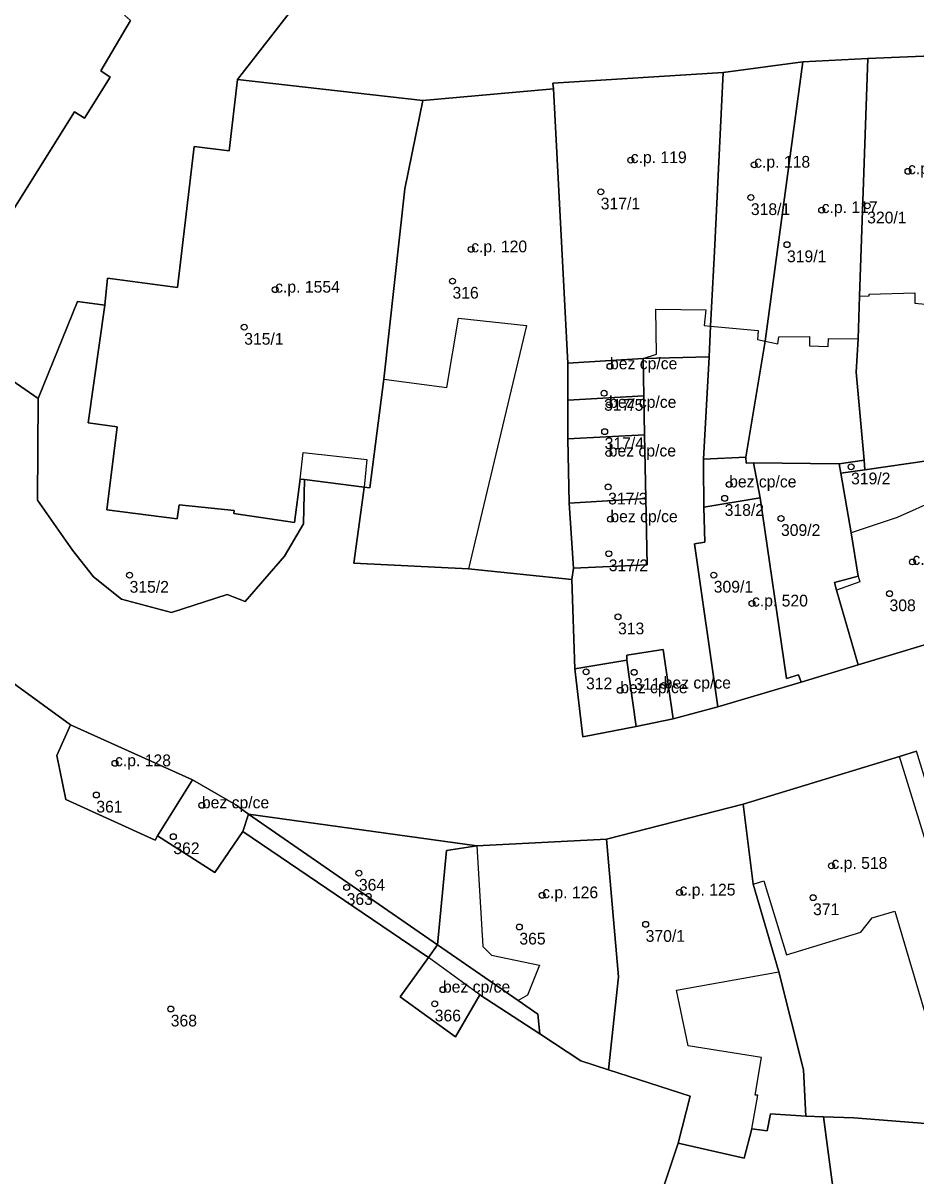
# Model space of a CAD drawing. Extents: x -878211 to -870363, y -1058464 to -1052522.
# Drawn here: x -874619.7 to -874543.8, y -1056247.4 to -1056149.3 of the extents above; entities that cross this region are included whole.
import ezdxf

# ---------------------------------------------------------------- set-up
doc = ezdxf.new("R2010")
doc.units = 0
for name, color, linetype in [('Definiční body', 7, 'Continuous'), ('Polygon budovy', 7, 'Continuous'), ('Polygon parcely', 7, 'Continuous')]:
    doc.layers.add(name, color=color, linetype=linetype)

msp = doc.modelspace()

# ---------------------------------------------------------------- linework, layer by layer
at = {"layer": 'Definiční body'}
for centre in [(-874568.03, -1056160.99994), (-874557.53, -1056161.38994), (-874544.45, -1056161.94994), (-874570.58, -1056163.69994), (-874557.81, -1056164.17994), (-874547.92, -1056164.88994), (-874551.79, -1056165.24994), (-874581.6, -1056168.58994), (-874554.74, -1056168.18994), (-874583.19, -1056171.28994), (-874598.27, -1056172.01994), (-874600.9, -1056175.20994), (-874569.79, -1056178.53994), (-874570.3, -1056180.82994), (-874569.87, -1056181.81994), (-874570.25, -1056184.09994), (-874569.9, -1056185.95994), (-874549.29, -1056187.08994), (-874559.66, -1056188.58994), (-874569.95, -1056188.79994), (-874560.04, -1056189.76994), (-874569.76, -1056191.54994), (-874555.25, -1056191.47994), (-874569.9, -1056194.47994), (-874544.07, -1056195.17994), (-874610.65, -1056196.30994), (-874560.97, -1056196.29994), (-874546.02, -1056197.87994), (-874557.72, -1056198.71994), (-874569.11, -1056199.84994), (-874571.83, -1056204.52994), (-874567.74, -1056204.56994), (-874568.92, -1056206.09994), (-874565.23, -1056205.69994), (-874611.89, -1056212.30994), (-874613.48, -1056215.00994), (-874604.5, -1056215.88994), (-874606.93, -1056218.54994), (-874550.96, -1056221.03994), (-874591.15, -1056221.65994), (-874592.19, -1056222.86994), (-874575.56, -1056223.53994), (-874563.88, -1056223.30994), (-874552.52, -1056223.73994), (-874577.5, -1056226.23994), (-874566.76, -1056226.00994), (-874584, -1056231.56994), (-874584.7, -1056232.77994), (-874607.15, -1056233.20994)]:
    msp.add_circle(centre, 0.25, dxfattribs=at)
at = {"layer": 'Polygon budovy'}
for points in [[(-874636.94, -1056143.49), (-874639.98, -1056153.97), (-874637.37, -1056155.11), (-874634.78, -1056156.1), (-874634.42, -1056156.22), (-874635.82, -1056160.39), (-874630.86, -1056162.05), (-874621.07, -1056166.06), (-874615.34, -1056156.9), (-874614.48, -1056157.42), (-874612.31, -1056153.94), (-874613.1, -1056153.4), (-874610.56, -1056149.13), (-874611.07, -1056148.65), (-874610.81, -1056148.2), (-874622.97, -1056145.04), (-874623.36, -1056146.54), (-874624.83, -1056146.16), (-874631.09, -1056144.49), (-874631.48, -1056143.36), (-874634.36, -1056143.27)], [(-874547.86, -1056152.35), (-874548.58, -1056172.56), (-874547.76, -1056172.55), (-874547.75, -1056172.39), (-874543.88, -1056172.28), (-874543.87, -1056173.16), (-874540.96, -1056173.44), (-874540.72, -1056172.01), (-874541.36, -1056171.98), (-874541.27, -1056170.21), (-874540.98, -1056163.86), (-874540.84, -1056160.61), (-874540.45, -1056152.04)], [(-874561.26, -1056175.13), (-874557.18, -1056175.48), (-874557.25, -1056176.27), (-874556.61, -1056176.4), (-874553.38, -1056152.63), (-874560.17, -1056153.55), (-874560.9, -1056168.77)], [(-874556.61, -1056176.4), (-874555.52, -1056176.62), (-874555.43, -1056176.03), (-874552.83, -1056176.01), (-874552.82, -1056176.79), (-874551.24, -1056176.85), (-874551.22, -1056176.16), (-874548.69, -1056176.19), (-874548.58, -1056172.56), (-874547.86, -1056152.35), (-874553.38, -1056152.63)], [(-874560.17, -1056153.55), (-874574.65, -1056154.45), (-874574.59, -1056154.94), (-874573.37, -1056178.27), (-874566.98, -1056177.86), (-874565.85, -1056177.49), (-874565.89, -1056173.67), (-874561.65, -1056173.73), (-874561.78, -1056175.06), (-874561.26, -1056175.13), (-874560.9, -1056168.77)], [(-874602.18, -1056160.2), (-874605.16, -1056159.85), (-874606.57, -1056171.84), (-874612.52, -1056171.04), (-874612.77, -1056173.34), (-874614.17, -1056183.35), (-874611.71, -1056183.68), (-874612.6, -1056190.75), (-874606.61, -1056191.5), (-874606.44, -1056190.33), (-874601.76, -1056190.8), (-874601.79, -1056191.06), (-874596.63, -1056191.82), (-874596.13, -1056188.13), (-874595.89, -1056185.88), (-874590.46, -1056186.46), (-874590.71, -1056188.81), (-874590.21, -1056188.87), (-874589.03, -1056179.62), (-874587.25, -1056163.45), (-874585.72, -1056155.91), (-874601.46, -1056154.13)], [(-874587.25, -1056163.45), (-874589.03, -1056179.62), (-874583.68, -1056180.33), (-874582.67, -1056174.43), (-874576.89, -1056175.07), (-874581.84, -1056195.76), (-874573.03, -1056196.67), (-874572.91, -1056195.71), (-874573.27, -1056190.17), (-874573.39, -1056184.72), (-874573.38, -1056181.41), (-874573.37, -1056178.27), (-874574.59, -1056154.94), (-874585.72, -1056155.91)], [(-874566.91, -1056181.06), (-874566.98, -1056177.86), (-874573.37, -1056178.27), (-874573.38, -1056181.41)], [(-874566.85, -1056184.36), (-874566.91, -1056181.06), (-874573.38, -1056181.41), (-874573.39, -1056184.72)], [(-874566.74, -1056189.78), (-874566.85, -1056184.36), (-874573.39, -1056184.72), (-874573.27, -1056190.17)], [(-874557.01, -1056189.73), (-874557.58, -1056186.75), (-874558.22, -1056186.78), (-874558.25, -1056186.28), (-874561.85, -1056186.43), (-874561.85, -1056186.94), (-874561.8, -1056190.51)], [(-874566.62, -1056195.42), (-874566.74, -1056189.78), (-874573.27, -1056190.17), (-874572.91, -1056195.71)], [(-874562.62, -1056193.63), (-874560.61, -1056207.51), (-874553.54, -1056205.4), (-874553.75, -1056204.79), (-874554.78, -1056205.1), (-874557.01, -1056189.73), (-874561.8, -1056190.51), (-874561.73, -1056193.5)], [(-874550.54, -1056197.58), (-874548.69, -1056203.94), (-874537.85, -1056200.68), (-874539.65, -1056194.78), (-874541.93, -1056189.88), (-874545.36, -1056191.41), (-874549.27, -1056192.71), (-874548.7, -1056196.38), (-874548.56, -1056196.87)], [(-874568.36, -1056203.11), (-874568.35, -1056203.55), (-874567.58, -1056209.18), (-874564.41, -1056208.53), (-874565.26, -1056202.62)], [(-874572.78, -1056204.26), (-874572.09, -1056210.06), (-874567.58, -1056209.18), (-874568.35, -1056203.55)], [(-874615.67, -1056209.05), (-874616.84, -1056211.64), (-874616.06, -1056215.38), (-874608.48, -1056218.85), (-874608.29, -1056218.49), (-874605.29, -1056213.73)], [(-874558.48, -1056215.79), (-874557.61, -1056222.58), (-874556.71, -1056222.3), (-874554.77, -1056228.61), (-874548.45, -1056226.67), (-874547.49, -1056225.47), (-874545.58, -1056224.9), (-874542.96, -1056233.7), (-874539.15, -1056232.56), (-874540.77, -1056227.04), (-874541.77, -1056223.76), (-874541.48, -1056223.67), (-874545.18, -1056211.72)], [(-874605.29, -1056213.73), (-874608.29, -1056218.49), (-874603.4, -1056221.61), (-874601.02, -1056218.11), (-874600.55, -1056216.63), (-874601.61, -1056215.84)], [(-874563.99, -1056244.63), (-874558.39, -1056245.9), (-874557.74, -1056243.4), (-874557.23, -1056240.55), (-874557.46, -1056240.55), (-874556.9, -1056237.33), (-874563.15, -1056236.34), (-874564.13, -1056231.61), (-874555.43, -1056230.05), (-874557.61, -1056222.58), (-874558.48, -1056215.79), (-874570.1, -1056218.77), (-874569.07, -1056230.47), (-874569.91, -1056238.38), (-874562.97, -1056240.63)], [(-874581.11, -1056219.33), (-874580.61, -1056227.91), (-874579.86, -1056228.63), (-874575.79, -1056229.49), (-874576.82, -1056232.03), (-874577.6, -1056232.49), (-874575.92, -1056233.65), (-874575.75, -1056235.34), (-874572.26, -1056237.61), (-874569.91, -1056238.38), (-874569.07, -1056230.47), (-874570.1, -1056218.77)], [(-874587.64, -1056232.19), (-874582.93, -1056235.57), (-874580.85, -1056232.02), (-874585.22, -1056228.82)]]:
    msp.add_lwpolyline(points, close=True, dxfattribs=at)
at = {"layer": 'Polygon parcely'}
for points in [[(-874610.56, -1056149.13), (-874613.1, -1056153.4), (-874612.31, -1056153.94), (-874614.48, -1056157.42), (-874615.34, -1056156.9), (-874621.07, -1056166.06), (-874620.94, -1056166.11), (-874622.94, -1056171.12), (-874627.74, -1056174.84), (-874618.42, -1056181.27), (-874615.08, -1056173.03), (-874612.77, -1056173.34), (-874612.52, -1056171.04), (-874606.57, -1056171.84), (-874605.16, -1056159.85), (-874602.18, -1056160.2), (-874601.46, -1056154.13), (-874582.77, -1056130.09)], [(-874582.77, -1056130.09), (-874601.46, -1056154.13), (-874585.72, -1056155.91), (-874574.59, -1056154.94), (-874574.65, -1056154.45), (-874560.17, -1056153.55)], [(-874640.68, -1056143.81), (-874642.62, -1056152.79), (-874641.13, -1056153.47), (-874639.98, -1056153.97), (-874637.37, -1056155.11), (-874634.78, -1056156.1), (-874634.42, -1056156.22), (-874635.82, -1056160.39), (-874630.86, -1056162.05), (-874621.07, -1056166.06), (-874615.34, -1056156.9), (-874614.48, -1056157.42), (-874612.31, -1056153.94), (-874613.1, -1056153.4), (-874610.56, -1056149.13)], [(-874560.17, -1056153.55), (-874553.38, -1056152.63), (-874547.86, -1056152.35), (-874540.45, -1056152.04), (-874540.65, -1056149.18)], [(-874537.85, -1056200.68), (-874548.69, -1056203.94), (-874553.54, -1056205.4), (-874560.61, -1056207.51), (-874564.41, -1056208.53), (-874567.58, -1056209.18), (-874572.09, -1056210.06), (-874572.78, -1056204.26), (-874573.03, -1056196.67), (-874581.84, -1056195.76), (-874591.57, -1056195.28), (-874590.74, -1056189.06), (-874590.71, -1056188.81), (-874595.77, -1056188.18), (-874595.87, -1056191.95), (-874597.47, -1056194.69), (-874600.83, -1056198.54), (-874602.36, -1056197.96), (-874607.08, -1056199.48), (-874611.35, -1056198.34), (-874613.72, -1056196.45), (-874615.51, -1056194.19), (-874618.48, -1056189.93), (-874618.42, -1056181.27), (-874627.74, -1056174.84)], [(-874675.38, -1056212.44), (-874670.25, -1056209.43), (-874667.64, -1056206.43), (-874661.93, -1056200.2), (-874653.75, -1056192.52), (-874650.45, -1056190.57), (-874647.44, -1056190.1), (-874637.73, -1056192.25), (-874636.42, -1056192.83), (-874631.94, -1056194.93), (-874629.47, -1056198.99), (-874615.67, -1056209.05), (-874605.29, -1056213.73), (-874601.61, -1056215.84), (-874600.55, -1056216.63), (-874581.11, -1056219.33), (-874570.1, -1056218.77), (-874558.48, -1056215.79), (-874545.18, -1056211.72), (-874543.73, -1056211.28)], [(-874566.89, -1056253.32), (-874563.99, -1056244.63), (-874562.97, -1056240.63), (-874569.91, -1056238.38), (-874572.26, -1056237.61), (-874575.75, -1056235.34), (-874580.85, -1056232.02), (-874582.93, -1056235.57), (-874587.64, -1056232.19), (-874585.22, -1056228.82), (-874601.02, -1056218.11), (-874603.4, -1056221.61), (-874608.29, -1056218.49), (-874608.48, -1056218.85), (-874616.06, -1056215.38), (-874616.84, -1056211.64), (-874615.67, -1056209.05), (-874629.47, -1056198.99)]]:
    msp.add_lwpolyline(points, dxfattribs=at)
for points in [[(-874542.66, -1056186.56), (-874540.27, -1056186.5), (-874541.2, -1056179.12), (-874536.58, -1056178.38), (-874536.78, -1056176.56), (-874539.02, -1056176.7), (-874539.19, -1056171.5), (-874538.67, -1056170.35), (-874541.27, -1056170.21), (-874540.98, -1056163.86), (-874540.84, -1056160.61), (-874540.45, -1056152.04), (-874547.86, -1056152.35), (-874548.58, -1056172.56), (-874548.69, -1056176.19), (-874548.85, -1056179.04), (-874548.19, -1056186.51), (-874548.12, -1056187.34)], [(-874558.25, -1056186.28), (-874556.61, -1056176.4), (-874553.38, -1056152.63), (-874560.17, -1056153.55), (-874560.9, -1056168.77), (-874561.26, -1056175.13), (-874561.36, -1056177.72), (-874561.85, -1056186.43)], [(-874558.25, -1056186.28), (-874558.22, -1056186.78), (-874557.58, -1056186.75), (-874550.31, -1056186.84), (-874548.19, -1056186.51), (-874548.85, -1056179.04), (-874548.69, -1056176.19), (-874548.58, -1056172.56), (-874547.86, -1056152.35), (-874553.38, -1056152.63), (-874556.61, -1056176.4)], [(-874573.37, -1056178.27), (-874566.98, -1056177.86), (-874561.36, -1056177.72), (-874561.26, -1056175.13), (-874560.9, -1056168.77), (-874560.17, -1056153.55), (-874574.65, -1056154.45), (-874574.59, -1056154.94)], [(-874606.61, -1056191.5), (-874606.44, -1056190.33), (-874601.76, -1056190.8), (-874601.79, -1056191.06), (-874596.63, -1056191.82), (-874596.13, -1056188.13), (-874595.77, -1056188.18), (-874590.71, -1056188.81), (-874590.21, -1056188.87), (-874589.03, -1056179.62), (-874587.25, -1056163.45), (-874585.72, -1056155.91), (-874601.46, -1056154.13), (-874602.18, -1056160.2), (-874605.16, -1056159.85), (-874606.57, -1056171.84), (-874612.52, -1056171.04), (-874612.77, -1056173.34), (-874614.17, -1056183.35), (-874611.71, -1056183.68), (-874612.6, -1056190.75)], [(-874573.37, -1056178.27), (-874574.59, -1056154.94), (-874585.72, -1056155.91), (-874587.25, -1056163.45), (-874589.03, -1056179.62), (-874590.21, -1056188.87), (-874590.71, -1056188.81), (-874590.74, -1056189.06), (-874591.57, -1056195.28), (-874581.84, -1056195.76), (-874573.03, -1056196.67), (-874572.91, -1056195.71), (-874573.27, -1056190.17), (-874573.39, -1056184.72), (-874573.38, -1056181.41)], [(-874612.77, -1056173.34), (-874615.08, -1056173.03), (-874618.42, -1056181.27), (-874618.48, -1056189.93), (-874615.51, -1056194.19), (-874613.72, -1056196.45), (-874611.35, -1056198.34), (-874607.08, -1056199.48), (-874602.36, -1056197.96), (-874600.83, -1056198.54), (-874597.47, -1056194.69), (-874595.87, -1056191.95), (-874595.77, -1056188.18), (-874596.13, -1056188.13), (-874596.63, -1056191.82), (-874601.79, -1056191.06), (-874601.76, -1056190.8), (-874606.44, -1056190.33), (-874606.61, -1056191.5), (-874612.6, -1056190.75), (-874611.71, -1056183.68), (-874614.17, -1056183.35)], [(-874566.91, -1056181.06), (-874566.98, -1056177.86), (-874573.37, -1056178.27), (-874573.38, -1056181.41)], [(-874561.85, -1056186.43), (-874561.36, -1056177.72), (-874566.98, -1056177.86), (-874566.91, -1056181.06), (-874566.85, -1056184.36), (-874566.74, -1056189.78), (-874566.62, -1056195.42), (-874572.91, -1056195.71), (-874573.03, -1056196.67), (-874572.78, -1056204.26), (-874568.35, -1056203.55), (-874568.36, -1056203.11), (-874565.26, -1056202.62), (-874564.41, -1056208.53), (-874560.61, -1056207.51), (-874562.62, -1056193.63), (-874561.73, -1056193.5), (-874561.8, -1056190.51), (-874561.85, -1056186.94)], [(-874573.38, -1056181.41), (-874573.39, -1056184.72), (-874566.85, -1056184.36), (-874566.91, -1056181.06)], [(-874573.39, -1056184.72), (-874573.27, -1056190.17), (-874566.74, -1056189.78), (-874566.85, -1056184.36)], [(-874557.58, -1056186.75), (-874558.22, -1056186.78), (-874558.25, -1056186.28), (-874561.85, -1056186.43), (-874561.85, -1056186.94), (-874561.8, -1056190.51), (-874557.01, -1056189.73)], [(-874557.58, -1056186.75), (-874557.01, -1056189.73), (-874554.78, -1056205.1), (-874553.75, -1056204.79), (-874553.54, -1056205.4), (-874548.69, -1056203.94), (-874550.54, -1056197.58), (-874550.7, -1056196.94), (-874548.7, -1056196.38), (-874549.27, -1056192.71), (-874550.17, -1056187.63), (-874550.31, -1056186.84)], [(-874539.65, -1056194.78), (-874541.93, -1056189.88), (-874542.86, -1056187.67), (-874542.52, -1056187.5), (-874542.6, -1056187.08), (-874542.66, -1056186.56), (-874548.12, -1056187.34), (-874550.17, -1056187.63), (-874549.27, -1056192.71), (-874548.7, -1056196.38), (-874550.7, -1056196.94), (-874550.54, -1056197.58), (-874548.69, -1056203.94), (-874537.85, -1056200.68)], [(-874550.17, -1056187.63), (-874548.12, -1056187.34), (-874548.19, -1056186.51), (-874550.31, -1056186.84)], [(-874573.27, -1056190.17), (-874572.91, -1056195.71), (-874566.62, -1056195.42), (-874566.74, -1056189.78)], [(-874561.8, -1056190.51), (-874561.73, -1056193.5), (-874562.62, -1056193.63), (-874560.61, -1056207.51), (-874553.54, -1056205.4), (-874553.75, -1056204.79), (-874554.78, -1056205.1), (-874557.01, -1056189.73)], [(-874564.41, -1056208.53), (-874565.26, -1056202.62), (-874568.36, -1056203.11), (-874568.35, -1056203.55), (-874567.58, -1056209.18)], [(-874568.35, -1056203.55), (-874572.78, -1056204.26), (-874572.09, -1056210.06), (-874567.58, -1056209.18)], [(-874608.29, -1056218.49), (-874605.29, -1056213.73), (-874615.67, -1056209.05), (-874616.84, -1056211.64), (-874616.06, -1056215.38), (-874608.48, -1056218.85)], [(-874536.86, -1056243.43), (-874536.89, -1056242.96), (-874537.24, -1056238.7), (-874541.46, -1056239.07), (-874542.96, -1056233.7), (-874539.15, -1056232.56), (-874537.39, -1056231.99), (-874539.06, -1056226.52), (-874543.73, -1056211.28), (-874545.18, -1056211.72), (-874558.48, -1056215.79), (-874557.61, -1056222.58), (-874555.43, -1056230.05), (-874553.35, -1056238.4), (-874553.13, -1056242.34), (-874551.63, -1056242.39), (-874549.05, -1056242.48)], [(-874600.55, -1056216.63), (-874601.61, -1056215.84), (-874605.29, -1056213.73), (-874608.29, -1056218.49), (-874603.4, -1056221.61), (-874601.02, -1056218.11)], [(-874553.13, -1056242.34), (-874553.35, -1056238.4), (-874555.43, -1056230.05), (-874557.61, -1056222.58), (-874558.48, -1056215.79), (-874570.1, -1056218.77), (-874569.07, -1056230.47), (-874569.91, -1056238.38), (-874562.97, -1056240.63), (-874563.99, -1056244.63), (-874558.39, -1056245.9), (-874557.74, -1056243.4), (-874556.42, -1056243.57), (-874556.14, -1056242.13)], [(-874584.45, -1056227.75), (-874600.55, -1056216.63), (-874601.02, -1056218.11), (-874585.22, -1056228.82)], [(-874583.71, -1056219.74), (-874581.11, -1056219.33), (-874600.55, -1056216.63), (-874584.45, -1056227.75)], [(-874569.91, -1056238.38), (-874569.07, -1056230.47), (-874570.1, -1056218.77), (-874581.11, -1056219.33), (-874583.71, -1056219.74), (-874584.45, -1056227.75), (-874577.6, -1056232.49), (-874575.92, -1056233.65), (-874575.75, -1056235.34), (-874572.26, -1056237.61)], [(-874582.93, -1056235.57), (-874580.85, -1056232.02), (-874575.75, -1056235.34), (-874575.92, -1056233.65), (-874577.6, -1056232.49), (-874584.45, -1056227.75), (-874585.22, -1056228.82), (-874587.64, -1056232.19)], [(-874551.63, -1056242.39), (-874553.13, -1056242.34), (-874556.14, -1056242.13), (-874556.42, -1056243.57), (-874557.74, -1056243.4), (-874558.39, -1056245.9), (-874563.99, -1056244.63), (-874566.89, -1056253.32), (-874557.77, -1056256.78), (-874549.43, -1056259.05)], [(-874536.59, -1056247.27), (-874536.86, -1056243.43), (-874549.05, -1056242.48), (-874551.63, -1056242.39), (-874549.43, -1056259.05), (-874530.14, -1056258.09), (-874530.14, -1056257.72), (-874530.47, -1056247.16)]]:
    msp.add_lwpolyline(points, close=True, dxfattribs=at)

# ---------------------------------------------------------------- texts
at = {"layer": 'Definiční body'}
for s, p in [('c.p. 119', (-874568.03, -1056161.25)), ('c.p. 118', (-874557.53, -1056161.639)), ('c.p. 116', (-874544.45, -1056162.2)), ('317/1', (-874570.58, -1056165.189)), ('318/1', (-874557.81, -1056165.669)), ('c.p. 117', (-874551.79, -1056165.5)), ('320/1', (-874547.92, -1056166.379)), ('c.p. 120', (-874581.6, -1056168.84)), ('319/1', (-874554.74, -1056169.679)), ('c.p. 1554', (-874598.27, -1056172.27)), ('316', (-874583.19, -1056172.779)), ('315/1', (-874600.9, -1056176.699)), ('bez cp/ce', (-874569.79, -1056178.79)), ('317/5', (-874570.3, -1056182.319)), ('bez cp/ce', (-874569.87, -1056182.07)), ('317/4', (-874570.25, -1056185.589)), ('bez cp/ce', (-874569.9, -1056186.21)), ('bez cp/ce', (-874559.66, -1056188.84)), ('319/2', (-874549.29, -1056188.579)), ('317/3', (-874569.95, -1056190.289)), ('318/2', (-874560.04, -1056191.259)), ('bez cp/ce', (-874569.76, -1056191.8)), ('309/2', (-874555.25, -1056192.969)), ('317/2', (-874569.9, -1056195.969)), ('c.p. 521', (-874544.07, -1056195.429)), ('315/2', (-874610.65, -1056197.799)), ('309/1', (-874560.97, -1056197.789)), ('c.p. 520', (-874557.72, -1056198.97)), ('308', (-874546.02, -1056199.369)), ('313', (-874569.11, -1056201.339)), ('312', (-874571.83, -1056206.019)), ('311', (-874567.74, -1056206.059)), ('bez cp/ce', (-874565.23, -1056205.95)), ('bez cp/ce', (-874568.92, -1056206.35)), ('c.p. 128', (-874611.89, -1056212.56)), ('361', (-874613.48, -1056216.499)), ('bez cp/ce', (-874604.5, -1056216.139)), ('362', (-874606.93, -1056220.039)), ('c.p. 518', (-874550.96, -1056221.29)), ('364', (-874591.15, -1056223.149)), ('c.p. 125', (-874563.88, -1056223.56)), ('363', (-874592.19, -1056224.359)), ('c.p. 126', (-874575.56, -1056223.79)), ('371', (-874552.52, -1056225.229)), ('370/1', (-874566.76, -1056227.499)), ('365', (-874577.5, -1056227.729)), ('bez cp/ce', (-874584, -1056231.82)), ('366', (-874584.7, -1056234.269)), ('368', (-874607.15, -1056234.699))]:
    msp.add_text(s, height=0.999996, dxfattribs=at).set_placement(p)

doc.saveas('drawing.dxf')
